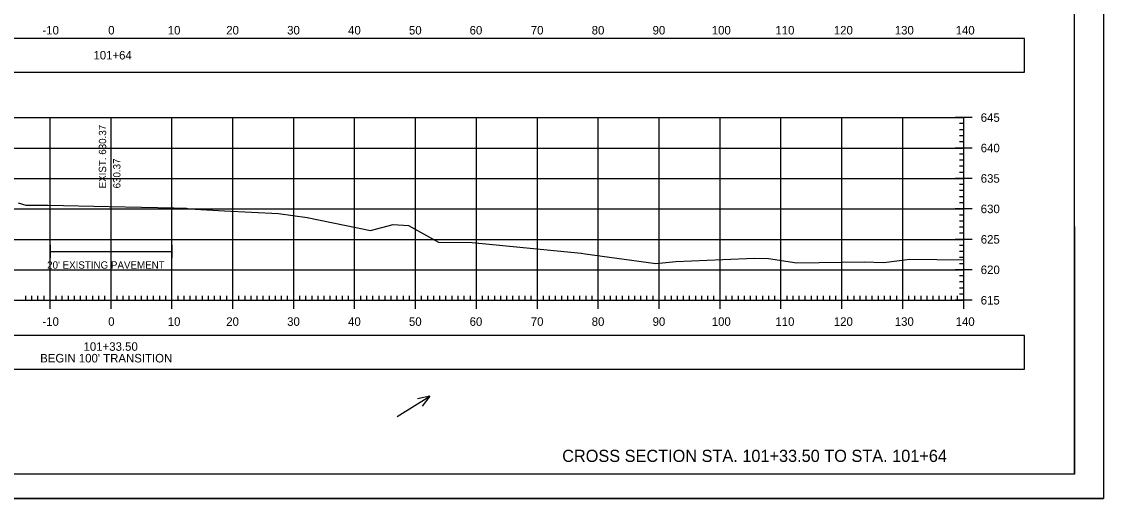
# Model space of a CAD drawing. Extents: x 1381471 to 1382703, y 370300 to 371487.
# Drawn here: x 1381990.1 to 1382167.7, y 370334.3 to 370412.6 of the extents above; entities that cross this region are included whole.
import ezdxf

# ---------------------------------------------------------------- set-up
doc = ezdxf.new("R2010")
doc.units = 0
for name, color, linetype in [('Level 15', 7, 'Continuous'), ('Level 16', 7, 'Continuous'), ('Level 18', 7, 'Continuous'), ('Level 21', 7, 'Continuous'), ('Level 22', 7, 'Continuous'), ('Level 26', 7, 'Continuous'), ('Level 4', 7, 'Continuous'), ('Level 40', 7, 'Continuous'), ('Level 41', 7, 'Continuous'), ('Level 5', 7, 'Continuous'), ('Level 6', 7, 'Continuous')]:
    doc.layers.add(name, color=color, linetype=linetype)

msp = doc.modelspace()

# ---------------------------------------------------------------- linework, layer by layer
at = {"layer": 'Level 16'}
for p, q in [((1381994.77, 370375.9), (1381994.77, 370373.76)), ((1382014.77, 370375.9), (1382014.77, 370373.76)), ((1381994.77, 370374.83), (1382014.77, 370374.83))]:
    msp.add_line(p, q, dxfattribs=at)
at = {"layer": 'Level 18'}
msp.add_lwpolyline([(1381989.55, 370382.84), (1381990.78, 370382.43), (1381991.55, 370382.43), (1381993.51, 370382.46), (1381994.47, 370382.43), (1382004.49, 370382.19), (1382015.1, 370382), (1382016.98, 370381.96), (1382017.15, 370381.92), (1382017.61, 370381.81), (1382023.4, 370381.49), (1382032.28, 370381.04), (1382036.99, 370380.42), (1382047.38, 370378.28), (1382051.11, 370379.28), (1382053.63, 370379.08), (1382058.52, 370376.36), (1382064.09, 370376.33), (1382081.96, 370374.56), (1382082.04, 370374.56), (1382082.62, 370374.47), (1382094.22, 370372.84), (1382097.5, 370373.16), (1382105.24, 370373.51), (1382110.43, 370373.74), (1382112.7, 370373.66), (1382117.36, 370372.97), (1382128.42, 370373.15), (1382131.67, 370373.04), (1382135.94, 370373.56), (1382144.77, 370373.46)], dxfattribs=at)
at = {"layer": 'Level 22'}
for p, q in [((1381864.77, 370396.82), (1382144.77, 370396.82)), ((1381994.77, 370366.82), (1381994.77, 370396.82)), ((1382004.77, 370366.82), (1382004.77, 370396.82)), ((1382014.77, 370366.82), (1382014.77, 370396.82)), ((1382024.77, 370366.82), (1382024.77, 370396.82)), ((1382034.77, 370366.82), (1382034.77, 370396.82)), ((1382044.77, 370366.82), (1382044.77, 370396.82)), ((1382054.77, 370366.82), (1382054.77, 370396.82)), ((1382064.77, 370366.82), (1382064.77, 370396.82)), ((1382074.77, 370366.82), (1382074.77, 370396.82)), ((1382084.77, 370366.82), (1382084.77, 370396.82)), ((1382094.77, 370366.82), (1382094.77, 370396.82)), ((1382104.77, 370366.82), (1382104.77, 370396.82)), ((1382114.77, 370366.82), (1382114.77, 370396.82)), ((1382124.77, 370366.82), (1382124.77, 370396.82)), ((1382134.77, 370366.82), (1382134.77, 370396.82)), ((1382144.77, 370366.82), (1382144.77, 370396.82)), ((1381864.77, 370391.82), (1382144.77, 370391.82)), ((1381864.77, 370386.82), (1382144.77, 370386.82)), ((1381864.77, 370381.82), (1382144.77, 370381.82)), ((1381864.77, 370376.82), (1382144.77, 370376.82)), ((1381864.77, 370371.82), (1382144.77, 370371.82)), ((1381864.77, 370366.82), (1382144.77, 370366.82))]:
    msp.add_line(p, q, dxfattribs=at)
at = {"layer": 'Level 26'}
msp.add_line((1381834.37, 370334.29), (1382167.7, 370334.29), dxfattribs=at)
for points in [[(1381834.36, 370547.63), (1382167.7, 370547.63), (1382167.7, 370334.29), (1381834.36, 370334.29)], [(1382080.69, 370543.73), (1382100.31, 370543.73), (1382100.31, 370533.85), (1382116.42, 370533.85), (1382139.62, 370533.85), (1382139.62, 370501.18), (1382162.83, 370501.18), (1382162.95, 370338.27), (1381846.77, 370338.27), (1381846.77, 370543.73)]]:
    msp.add_lwpolyline(points, close=True, dxfattribs=at)
at = {"layer": 'Level 4'}
for p, q in [((1382146.17, 370396.82), (1382143.37, 370396.82)), ((1382144.77, 370366.82), (1382144.77, 370396.82)), ((1382144.77, 370395.82), (1382144.07, 370395.82)), ((1382144.77, 370394.82), (1382144.07, 370394.82)), ((1382144.77, 370393.82), (1382144.07, 370393.82)), ((1382146.17, 370391.82), (1382143.37, 370391.82)), ((1382144.77, 370392.82), (1382144.07, 370392.82)), ((1382144.77, 370390.82), (1382144.07, 370390.82)), ((1382144.77, 370389.82), (1382144.07, 370389.82)), ((1382144.77, 370388.82), (1382144.07, 370388.82)), ((1382144.77, 370387.82), (1382144.07, 370387.82)), ((1382146.17, 370386.82), (1382143.37, 370386.82)), ((1382144.77, 370385.82), (1382144.07, 370385.82)), ((1382144.77, 370384.82), (1382144.07, 370384.82)), ((1382144.77, 370383.82), (1382144.07, 370383.82)), ((1382144.77, 370382.82), (1382144.07, 370382.82)), ((1382146.17, 370381.82), (1382143.37, 370381.82)), ((1382144.77, 370380.82), (1382144.07, 370380.82)), ((1382144.77, 370379.82), (1382144.07, 370379.82)), ((1382144.77, 370378.82), (1382144.07, 370378.82)), ((1382144.77, 370377.82), (1382144.07, 370377.82)), ((1382146.17, 370376.82), (1382143.37, 370376.82)), ((1382144.77, 370375.82), (1382144.07, 370375.82)), ((1382144.77, 370374.82), (1382144.07, 370374.82)), ((1382144.77, 370373.82), (1382144.07, 370373.82)), ((1382146.17, 370371.82), (1382143.37, 370371.82)), ((1382144.77, 370372.82), (1382144.07, 370372.82)), ((1382144.77, 370370.82), (1382144.07, 370370.82)), ((1381994.77, 370365.42), (1381994.77, 370368.22)), ((1382004.77, 370365.42), (1382004.77, 370368.22)), ((1382014.77, 370365.42), (1382014.77, 370368.22)), ((1382024.77, 370365.42), (1382024.77, 370368.22)), ((1382034.77, 370365.42), (1382034.77, 370368.22)), ((1382044.77, 370365.42), (1382044.77, 370368.22)), ((1382054.77, 370365.42), (1382054.77, 370368.22)), ((1382064.77, 370365.42), (1382064.77, 370368.22)), ((1382074.77, 370365.42), (1382074.77, 370368.22)), ((1382084.77, 370365.42), (1382084.77, 370368.22)), ((1382094.77, 370365.42), (1382094.77, 370368.22)), ((1382104.77, 370365.42), (1382104.77, 370368.22)), ((1382114.77, 370365.42), (1382114.77, 370368.22)), ((1382124.77, 370365.42), (1382124.77, 370368.22)), ((1382134.77, 370365.42), (1382134.77, 370368.22)), ((1382144.77, 370369.82), (1382144.07, 370369.82)), ((1382144.77, 370368.82), (1382144.07, 370368.82)), ((1382144.77, 370365.42), (1382144.77, 370368.22)), ((1381864.77, 370366.82), (1382144.77, 370366.82)), ((1381990.77, 370366.82), (1381990.77, 370367.52)), ((1381991.77, 370366.82), (1381991.77, 370367.52)), ((1381992.77, 370366.82), (1381992.77, 370367.52)), ((1381993.77, 370366.82), (1381993.77, 370367.52)), ((1381995.77, 370366.82), (1381995.77, 370367.52)), ((1381996.77, 370366.82), (1381996.77, 370367.52)), ((1381997.77, 370366.82), (1381997.77, 370367.52)), ((1381998.77, 370366.82), (1381998.77, 370367.52)), ((1381999.77, 370366.82), (1381999.77, 370367.52)), ((1382000.77, 370366.82), (1382000.77, 370367.52)), ((1382001.77, 370366.82), (1382001.77, 370367.52)), ((1382002.77, 370366.82), (1382002.77, 370367.52)), ((1382003.77, 370366.82), (1382003.77, 370367.52)), ((1382005.77, 370366.82), (1382005.77, 370367.52)), ((1382006.77, 370366.82), (1382006.77, 370367.52)), ((1382007.77, 370366.82), (1382007.77, 370367.52)), ((1382008.77, 370366.82), (1382008.77, 370367.52)), ((1382009.77, 370366.82), (1382009.77, 370367.52)), ((1382010.77, 370366.82), (1382010.77, 370367.52)), ((1382011.77, 370366.82), (1382011.77, 370367.52)), ((1382012.77, 370366.82), (1382012.77, 370367.52)), ((1382013.77, 370366.82), (1382013.77, 370367.52)), ((1382015.77, 370366.82), (1382015.77, 370367.52)), ((1382016.77, 370366.82), (1382016.77, 370367.52)), ((1382017.77, 370366.82), (1382017.77, 370367.52)), ((1382018.77, 370366.82), (1382018.77, 370367.52)), ((1382019.77, 370366.82), (1382019.77, 370367.52)), ((1382020.77, 370366.82), (1382020.77, 370367.52)), ((1382021.77, 370366.82), (1382021.77, 370367.52)), ((1382022.77, 370366.82), (1382022.77, 370367.52)), ((1382023.77, 370366.82), (1382023.77, 370367.52)), ((1382025.77, 370366.82), (1382025.77, 370367.52)), ((1382026.77, 370366.82), (1382026.77, 370367.52)), ((1382027.77, 370366.82), (1382027.77, 370367.52)), ((1382028.77, 370366.82), (1382028.77, 370367.52)), ((1382029.77, 370366.82), (1382029.77, 370367.52)), ((1382030.77, 370366.82), (1382030.77, 370367.52)), ((1382031.77, 370366.82), (1382031.77, 370367.52)), ((1382032.77, 370366.82), (1382032.77, 370367.52)), ((1382033.77, 370366.82), (1382033.77, 370367.52)), ((1382035.77, 370366.82), (1382035.77, 370367.52)), ((1382036.77, 370366.82), (1382036.77, 370367.52)), ((1382037.77, 370366.82), (1382037.77, 370367.52)), ((1382038.77, 370366.82), (1382038.77, 370367.52)), ((1382039.77, 370366.82), (1382039.77, 370367.52)), ((1382040.77, 370366.82), (1382040.77, 370367.52)), ((1382041.77, 370366.82), (1382041.77, 370367.52)), ((1382042.77, 370366.82), (1382042.77, 370367.52)), ((1382043.77, 370366.82), (1382043.77, 370367.52)), ((1382045.77, 370366.82), (1382045.77, 370367.52)), ((1382046.77, 370366.82), (1382046.77, 370367.52)), ((1382047.77, 370366.82), (1382047.77, 370367.52)), ((1382048.77, 370366.82), (1382048.77, 370367.52)), ((1382049.77, 370366.82), (1382049.77, 370367.52)), ((1382050.77, 370366.82), (1382050.77, 370367.52)), ((1382051.77, 370366.82), (1382051.77, 370367.52)), ((1382052.77, 370366.82), (1382052.77, 370367.52)), ((1382053.77, 370366.82), (1382053.77, 370367.52)), ((1382055.77, 370366.82), (1382055.77, 370367.52)), ((1382056.77, 370366.82), (1382056.77, 370367.52)), ((1382057.77, 370366.82), (1382057.77, 370367.52)), ((1382058.77, 370366.82), (1382058.77, 370367.52)), ((1382059.77, 370366.82), (1382059.77, 370367.52)), ((1382060.77, 370366.82), (1382060.77, 370367.52)), ((1382061.77, 370366.82), (1382061.77, 370367.52)), ((1382062.77, 370366.82), (1382062.77, 370367.52)), ((1382063.77, 370366.82), (1382063.77, 370367.52)), ((1382065.77, 370366.82), (1382065.77, 370367.52)), ((1382066.77, 370366.82), (1382066.77, 370367.52)), ((1382067.77, 370366.82), (1382067.77, 370367.52)), ((1382068.77, 370366.82), (1382068.77, 370367.52)), ((1382069.77, 370366.82), (1382069.77, 370367.52)), ((1382070.77, 370366.82), (1382070.77, 370367.52)), ((1382071.77, 370366.82), (1382071.77, 370367.52)), ((1382072.77, 370366.82), (1382072.77, 370367.52)), ((1382073.77, 370366.82), (1382073.77, 370367.52)), ((1382075.77, 370366.82), (1382075.77, 370367.52)), ((1382076.77, 370366.82), (1382076.77, 370367.52)), ((1382077.77, 370366.82), (1382077.77, 370367.52)), ((1382078.77, 370366.82), (1382078.77, 370367.52)), ((1382079.77, 370366.82), (1382079.77, 370367.52)), ((1382080.77, 370366.82), (1382080.77, 370367.52)), ((1382081.77, 370366.82), (1382081.77, 370367.52)), ((1382082.77, 370366.82), (1382082.77, 370367.52)), ((1382083.77, 370366.82), (1382083.77, 370367.52)), ((1382085.77, 370366.82), (1382085.77, 370367.52)), ((1382086.77, 370366.82), (1382086.77, 370367.52)), ((1382087.77, 370366.82), (1382087.77, 370367.52)), ((1382088.77, 370366.82), (1382088.77, 370367.52)), ((1382089.77, 370366.82), (1382089.77, 370367.52)), ((1382090.77, 370366.82), (1382090.77, 370367.52)), ((1382091.77, 370366.82), (1382091.77, 370367.52)), ((1382092.77, 370366.82), (1382092.77, 370367.52)), ((1382093.77, 370366.82), (1382093.77, 370367.52)), ((1382095.77, 370366.82), (1382095.77, 370367.52)), ((1382096.77, 370366.82), (1382096.77, 370367.52)), ((1382097.77, 370366.82), (1382097.77, 370367.52)), ((1382098.77, 370366.82), (1382098.77, 370367.52)), ((1382099.77, 370366.82), (1382099.77, 370367.52)), ((1382100.77, 370366.82), (1382100.77, 370367.52)), ((1382101.77, 370366.82), (1382101.77, 370367.52)), ((1382102.77, 370366.82), (1382102.77, 370367.52)), ((1382103.77, 370366.82), (1382103.77, 370367.52)), ((1382105.77, 370366.82), (1382105.77, 370367.52)), ((1382106.77, 370366.82), (1382106.77, 370367.52)), ((1382107.77, 370366.82), (1382107.77, 370367.52)), ((1382108.77, 370366.82), (1382108.77, 370367.52)), ((1382109.77, 370366.82), (1382109.77, 370367.52)), ((1382110.77, 370366.82), (1382110.77, 370367.52)), ((1382111.77, 370366.82), (1382111.77, 370367.52)), ((1382112.77, 370366.82), (1382112.77, 370367.52)), ((1382113.77, 370366.82), (1382113.77, 370367.52)), ((1382115.77, 370366.82), (1382115.77, 370367.52)), ((1382116.77, 370366.82), (1382116.77, 370367.52)), ((1382117.77, 370366.82), (1382117.77, 370367.52)), ((1382118.77, 370366.82), (1382118.77, 370367.52)), ((1382119.77, 370366.82), (1382119.77, 370367.52)), ((1382120.77, 370366.82), (1382120.77, 370367.52)), ((1382121.77, 370366.82), (1382121.77, 370367.52)), ((1382122.77, 370366.82), (1382122.77, 370367.52)), ((1382123.77, 370366.82), (1382123.77, 370367.52)), ((1382125.77, 370366.82), (1382125.77, 370367.52)), ((1382126.77, 370366.82), (1382126.77, 370367.52)), ((1382127.77, 370366.82), (1382127.77, 370367.52)), ((1382128.77, 370366.82), (1382128.77, 370367.52)), ((1382129.77, 370366.82), (1382129.77, 370367.52)), ((1382130.77, 370366.82), (1382130.77, 370367.52)), ((1382131.77, 370366.82), (1382131.77, 370367.52)), ((1382132.77, 370366.82), (1382132.77, 370367.52)), ((1382133.77, 370366.82), (1382133.77, 370367.52)), ((1382135.77, 370366.82), (1382135.77, 370367.52)), ((1382136.77, 370366.82), (1382136.77, 370367.52)), ((1382137.77, 370366.82), (1382137.77, 370367.52)), ((1382138.77, 370366.82), (1382138.77, 370367.52)), ((1382139.77, 370366.82), (1382139.77, 370367.52)), ((1382140.77, 370366.82), (1382140.77, 370367.52)), ((1382141.77, 370366.82), (1382141.77, 370367.52)), ((1382142.77, 370366.82), (1382142.77, 370367.52)), ((1382146.17, 370366.82), (1382143.37, 370366.82)), ((1382143.77, 370366.82), (1382143.77, 370367.52)), ((1382144.77, 370367.82), (1382144.07, 370367.82))]:
    msp.add_line(p, q, dxfattribs=at)
at = {"layer": 'Level 40'}
for p, q in [((1382051.77, 370347.76), (1382057.11, 370351.06)), ((1382057.11, 370351.06), (1382055.11, 370350.64)), ((1382057.11, 370351.06), (1382055.85, 370349.45))]:
    msp.add_line(p, q, dxfattribs=at)
at = {"layer": 'Level 6'}
for q in [(1382162.95, 370543.73), (1381846.77, 370338.27)]:
    msp.add_line((1382162.95, 370338.27), q, dxfattribs=at)
for points in [[(1381854.77, 370404.27), (1382154.77, 370404.27), (1382154.77, 370409.8), (1381854.77, 370409.8)], [(1381854.77, 370355.52), (1382154.77, 370355.52), (1382154.77, 370361.04), (1381854.77, 370361.04)]]:
    msp.add_lwpolyline(points, close=True, dxfattribs=at)

# ---------------------------------------------------------------- texts
at = {"layer": 'Level 15'}
msp.add_text('CROSS SECTION STA. 101+33.50 TO STA. 101+64', height=2, dxfattribs=at).set_placement((1382078.85, 370340.27))
at = {"layer": 'Level 21'}
msp.add_text("20' EXISTING PAVEMENT", height=1.2, dxfattribs=at).set_placement((1381994.28, 370372.01))
at = {"layer": 'Level 41'}
for s, p in [('EXIST. 630.37', (1382003.97, 370385.19)), ('630.37', (1382006.32, 370385.19))]:
    msp.add_text(s, height=1.2, rotation=90, dxfattribs=at).set_placement(p)
at = {"layer": 'Level 5'}
for s, p in [('-10', (1381993.51, 370410.46)), ('0', (1382004.31, 370410.46)), ('10', (1382014.08, 370410.46)), ('20', (1382023.69, 370410.46)), ('30', (1382033.69, 370410.46)), ('40', (1382043.69, 370410.46)), ('50', (1382053.69, 370410.46)), ('60', (1382063.65, 370410.46)), ('70', (1382073.69, 370410.46)), ('80', (1382083.69, 370410.46)), ('90', (1382093.69, 370410.46)), ('100', (1382103.4, 370410.46)), ('110', (1382113.85, 370410.46)), ('120', (1382123.45, 370410.46)), ('130', (1382133.45, 370410.46)), ('140', (1382143.45, 370410.46)), ('101+64', (1382001.88, 370406.36)), ('645', (1382147.57, 370396.12)), ('640', (1382147.57, 370391.12)), ('635', (1382147.57, 370386.12)), ('630', (1382147.57, 370381.12)), ('625', (1382147.57, 370376.12)), ('620', (1382147.57, 370371.12)), ('615', (1382147.57, 370366.12)), ('-10', (1381993.51, 370362.62)), ('0', (1382004.31, 370362.62)), ('10', (1382014.08, 370362.62)), ('20', (1382023.69, 370362.62)), ('30', (1382033.69, 370362.62)), ('40', (1382043.69, 370362.62)), ('50', (1382053.69, 370362.62)), ('60', (1382063.65, 370362.62)), ('70', (1382073.69, 370362.62)), ('80', (1382083.69, 370362.62)), ('90', (1382093.69, 370362.62)), ('100', (1382103.4, 370362.62)), ('110', (1382113.85, 370362.62)), ('120', (1382123.45, 370362.62)), ('130', (1382133.45, 370362.62)), ('140', (1382143.45, 370362.62)), ('101+33.50', (1382000.26, 370358.52)), ("BEGIN 100' TRANSITION", (1381993.14, 370356.61))]:
    msp.add_text(s, height=1.4, dxfattribs=at).set_placement(p)

doc.saveas('drawing.dxf')
